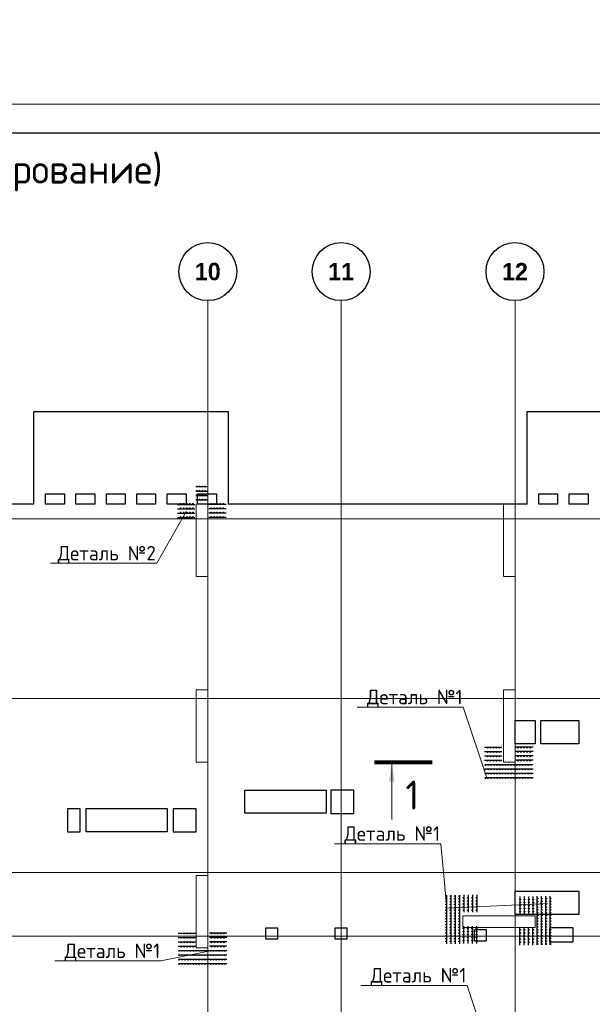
# Model space of a CAD drawing. Header units: millimetres. Extents: x -42044588 to 856694, y -806701 to 941911.
# Tile 503 of 656: x 226284 to 236163, y -376915 to -359939. Entities that reach past the tile are written whole.
import ezdxf
from ezdxf import colors
from ezdxf.entities.mleader import LeaderData, LeaderLine
from ezdxf.math import Vec2, Vec3

# ---------------------------------------------------------------- set-up
doc = ezdxf.new("R2010")
doc.units = ezdxf.units.MM
for name, pattern in [('______5', [1100, 800, -100, 100, -100]), ('DASHED', [7, 5, -2, 0]), ('осевая', [50.8, 31.75, -6.35, 6.35, -6.35])]:
    doc.linetypes.add(name, pattern=pattern)
doc.layers.add('0 @ 100', color=7, linetype='Continuous')
doc.layers.add('ТОЛСТЫЕ_ОСНОВНЫЕ', color=6, linetype='Continuous')
doc.layers.add('Колонна_ бетон', color=7, linetype='Continuous', lineweight=50, true_color=0xb4b496)
for name, color, linetype, lineweight in [('Оси', 40, '______5', 18), ('осн.сетка', 4, 'Continuous', 60), ('Перекрытие ж_бетон', 1, 'Continuous', 30), ('подоснова', 151, 'Continuous', 5), ('размер', 1, 'Continuous', 25), ('РАЗМЕРЫ', 1, 'Continuous', 9), ('ТОНКИЕ', 7, 'Continuous', 9), ('Узлы', 7, 'Continuous', 0)]:
    doc.layers.add(name, color=color, linetype=linetype, lineweight=lineweight)
doc.styles.add('Century Gothic', font='GOTHIC.TTF')
doc.styles.add('GOST-2.304_Type-B', font='GOST_Common.ttf')
doc.styles.add('ГОСТ', font='GOST_Common.ttf')

# ---------------------------------------------------------------- blocks, each defined once
blk = doc.blocks.new('NSY101')
at = {"color": 0, "linetype": 'ByBlock', "lineweight": -2}
blk.add_circle((0, 0), 50, dxfattribs=at)
blk = doc.blocks.new('СЛОЖНЫЙ_ОБЪЕКТ_17')
at = {"layer": 'Оси', "color": 16, "linetype": 'Continuous', "lineweight": 25, "transparency": 33554687, "xscale": 9.999999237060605, "yscale": 9.999999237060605, "zscale": 9.999999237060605}
blk.add_blockref('NSY101', (36213, -989), dxfattribs=at)
at = {"layer": 'Оси', "color": 16, "linetype": 'Continuous', "lineweight": 25, "transparency": 33554687, "insert": (36213, -989), "char_height": 300, "width": 620, "attachment_point": 5, "style": 'Century Gothic'}
blk.add_mtext('\\A1;{\\fCentury Gothic|i0|b1;\\H300.000000;\\W1.000000;\\C16;10}\\P', dxfattribs=at)
blk = doc.blocks.new('СЛОЖНЫЙ_ОБЪЕКТ_18')
at = {"layer": 'Оси', "color": 16, "linetype": 'Continuous', "lineweight": 25, "transparency": 33554687, "xscale": 9.999999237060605, "yscale": 9.999999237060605, "zscale": 9.999999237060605}
blk.add_blockref('NSY101', (38513, -989), dxfattribs=at)
at = {"layer": 'Оси', "color": 16, "linetype": 'Continuous', "lineweight": 25, "transparency": 33554687, "insert": (38513, -989), "char_height": 300, "width": 620, "attachment_point": 5, "style": 'Century Gothic'}
blk.add_mtext('\\A1;{\\fCentury Gothic|i0|b1;\\H300.000000;\\W1.000000;\\C16;11}\\P', dxfattribs=at)
blk = doc.blocks.new('СЛОЖНЫЙ_ОБЪЕКТ_19')
at = {"layer": 'Оси', "color": 16, "linetype": 'Continuous', "lineweight": 25, "transparency": 33554687, "xscale": 9.999999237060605, "yscale": 9.999999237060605, "zscale": 9.999999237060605}
blk.add_blockref('NSY101', (41513, -989), dxfattribs=at)
at = {"layer": 'Оси', "color": 16, "linetype": 'Continuous', "lineweight": 25, "transparency": 33554687, "insert": (41513, -989), "char_height": 300, "width": 620, "attachment_point": 5, "style": 'Century Gothic'}
blk.add_mtext('\\A1;{\\fCentury Gothic|i0|b1;\\H300.000000;\\W1.000000;\\C16;12}\\P', dxfattribs=at)
blk = doc.blocks.new('оси блок 2')
at = {"layer": 'Оси', "color": 16, "linetype": 'осевая', "lineweight": 0, "ltscale": 0.25, "transparency": 33554687}
for p, q in [((-54204.7, -322543), (-54204.7, -347914.1)), ((-51904.7, -322543), (-51904.7, -347914.1)), ((-48904.7, -322543), (-48904.7, -347914.1)), ((-89822.3, -326301.3), (-37238.5, -326301.3)), ((-89822.3, -329401.3), (-37238.5, -329401.3)), ((-89822.3, -332401.3), (-37238.5, -332401.3)), ((-89822.3, -333501.3), (-37238.5, -333501.3))]:
    blk.add_line(p, q, dxfattribs=at)
at = {"layer": 'Оси', "color": 16, "linetype": 'Continuous', "lineweight": 25, "transparency": 33554687}
for name in ['СЛОЖНЫЙ_ОБЪЕКТ_17', 'СЛОЖНЫЙ_ОБЪЕКТ_18', 'СЛОЖНЫЙ_ОБЪЕКТ_19']:
    blk.add_blockref(name, (-90418.2, -321053.5), dxfattribs=at)
blk = doc.blocks.new('подложка стн 1-го этажа')
at = {"layer": 'Колонна_ бетон', "color": 252, "linetype": 'DASHED', "lineweight": 0, "ltscale": 0.5, "true_color": 0x939598, "transparency": 33554687}
for p, q in [((39544, 23162, -200), (39344, 23162, -200)), ((39344, 23162, -200), (39344, 23162, -200)), ((39344, 21912, -200), (39344, 23162, -200)), ((39544, 23162, -200), (39544, 23162, -200)), ((39544, 23162, -200), (39544, 21912, -200)), ((44644, 23162, -200), (44644, 23162, -200)), ((44644, 23162, -200), (44844, 23162, -200)), ((44644, 23162, -200), (44644, 21912, -200)), ((44844, 23162, -200), (44844, 23162, -200)), ((44844, 21912, -200), (44844, 23162, -200)), ((39344, 21912, -200), (39544, 21912, -200)), ((39344, 21912, -200), (39344, 21912, -200)), ((39544, 21912, -200), (39544, 21912, -200)), ((44844, 21912, -200), (44644, 21912, -200)), ((44644, 21912, -200), (44644, 21912, -200)), ((44844, 21912, -200), (44844, 21912, -200)), ((39344, 19962, -200), (39344, 19962, -200)), ((39544, 19962, -200), (39344, 19962, -200)), ((39344, 18712, -200), (39344, 19962, -200)), ((39544, 19962, -200), (39544, 19962, -200)), ((39544, 19962, -200), (39544, 18712, -200)), ((43944, 19062, -200), (43944, 19262, -200)), ((43944, 19262, -200), (43944, 19262, -200)), ((45194, 19262, -200), (43944, 19262, -200)), ((45194, 19262, -200), (45194, 19262, -200)), ((45194, 19262, -200), (45194, 19062, -200)), ((43944, 19062, -200), (43944, 19062, -200)), ((45194, 19062, -200), (43944, 19062, -200)), ((45194, 19062, -200), (45194, 19062, -200)), ((39344, 18712, -200), (39344, 18712, -200)), ((39544, 18712, -200), (39344, 18712, -200)), ((39544, 18712, -200), (39544, 18712, -200))]:
    blk.add_line(p, q, dxfattribs=at)
at = {"layer": 'Колонна_ бетон', "color": 252, "linetype": 'DASHED', "lineweight": 0, "ltscale": 0.5, "true_color": 0x939598, "transparency": 33554687, "elevation": -560}
for points in [[(39344, 26362), (39544, 26362), (39544, 25112), (39344, 25112)], [(44644, 26362), (44844, 26362), (44844, 25112), (44644, 25112)]]:
    blk.add_lwpolyline(points, close=True, dxfattribs=at)
blk = doc.blocks.new('цукцкц')
at = {"layer": 'Перекрытие ж_бетон'}
for points in [[(-254816, -598129), (-254816, -597909), (-255216, -597909), (-255216, -598129)], [(-254816, -599729), (-255216, -599729), (-255216, -600129), (-254816, -600129)], [(-254496, -602449), (-254896, -602449), (-254896, -602849), (-254496, -602849)], [(-253296, -605979), (-253696, -605979), (-253696, -605629), (-253296, -605629)]]:
    blk.add_lwpolyline(points, close=True, dxfattribs=at)
at = {"layer": 'Перекрытие ж_бетон', "ltscale": 100}
for points in [[(-257066, -601530), (-257066, -601330), (-256866, -601330), (-256866, -601530)], [(-256896, -605129), (-257096, -605129), (-257096, -604929), (-256896, -604929)]]:
    blk.add_lwpolyline(points, close=True, dxfattribs=at)
at = {"layer": 'Перекрытие ж_бетон', "ltscale": 100, "elevation": 4500}
blk.add_lwpolyline([(-257066, -602729), (-257066, -602529), (-256866, -602529), (-256866, -602729)], close=True, dxfattribs=at)
blk = doc.blocks.new('отв +6900')
at = {"layer": 'Перекрытие ж_бетон', "color": 1}
for points in [[(-228613, -172099), (-228613, -171699), (-227963, -171699), (-227963, -172099)], [(-233721, -173299), (-233721, -172899), (-232321, -172899), (-232321, -173299)], [(-236461, -173619), (-236461, -173219), (-235061, -173219), (-235061, -173619)], [(-229061, -175044), (-229061, -174644), (-227961, -174644), (-227961, -175044)], [(-228061, -175519), (-228461, -175519), (-228461, -175269), (-228061, -175269)]]:
    blk.add_lwpolyline(points, close=True, dxfattribs=at)
at = {"color": 1, "rotation": 90}
blk.add_blockref('цукцкц', (-834690, 81595), dxfattribs=at)
blk = doc.blocks.new('деталь 1')
at = {"layer": 'осн.сетка', "color": 3, "lineweight": 25, "ltscale": 100}
for points in [[(263119, 23421), (263119, 20072)], [(263419, 23421), (263419, 20072)], [(263719, 23421), (263719, 20072)], [(264019, 23421), (264019, 20072)], [(264319, 23444), (264319, 22244)], [(264619, 23444), (264619, 22244)], [(264919, 23444), (264919, 22244)], [(265219, 23444), (265219, 22244)], [(264319, 20081), (264319, 21281)], [(264619, 20081), (264619, 21281)], [(264919, 20081), (264919, 21281)], [(265219, 20081), (265219, 21281)]]:
    blk.add_lwpolyline(points, dxfattribs=at)
at = {"layer": 'размер', "lineweight": 25, "ltscale": 2}
for centre, radius in [((263087, 23363), 25.2), ((263087, 23167), 25.2), ((263387, 23363), 25.2), ((263387, 23167), 25.2), ((263687, 23363), 25.2), ((263687, 23167), 25.2), ((263987, 23363), 25.2), ((263987, 23167), 25.2), ((264285, 23234), 27), ((264585, 23234), 27), ((264885, 23234), 27), ((265185, 23234), 27), ((263087, 22971), 25.2), ((263087, 22775), 25.2), ((263087, 22579), 25.2), ((263387, 22971), 25.2), ((263387, 22775), 25.2), ((263387, 22579), 25.2), ((263687, 22971), 25.2), ((263687, 22775), 25.2), ((263687, 22579), 25.2), ((263987, 22971), 25.2), ((263987, 22775), 25.2), ((263987, 22579), 25.2), ((264285, 23024), 27), ((264285, 22814), 27), ((264285, 22604), 27), ((264285, 22394), 27), ((264585, 23024), 27), ((264585, 22814), 27), ((264585, 22604), 27), ((264585, 22394), 27), ((264885, 23024), 27), ((264885, 22814), 27), ((264885, 22604), 27), ((264885, 22394), 27), ((265185, 23024), 27), ((265185, 22814), 27), ((265185, 22604), 27), ((265185, 22394), 27), ((263087, 22383), 25.2), ((263087, 22187), 25.2), ((263087, 21991), 25.2), ((263087, 21795), 25.2), ((263387, 22383), 25.2), ((263387, 22187), 25.2), ((263387, 21991), 25.2), ((263387, 21795), 25.2), ((263687, 22383), 25.2), ((263687, 22187), 25.2), ((263687, 21991), 25.2), ((263687, 21795), 25.2), ((263987, 22383), 25.2), ((263987, 22187), 25.2), ((263987, 21991), 25.2), ((263987, 21795), 25.2), ((263087, 21599), 25.2), ((263087, 21403), 25.2), ((263087, 21207), 25.2), ((263387, 21599), 25.2), ((263387, 21403), 25.2), ((263387, 21207), 25.2), ((263687, 21599), 25.2), ((263687, 21403), 25.2), ((263687, 21207), 25.2), ((263987, 21599), 25.2), ((263987, 21403), 25.2), ((263987, 21207), 25.2), ((264285, 21131), 27), ((264585, 21131), 27), ((264885, 21131), 27), ((265185, 21131), 27), ((263087, 21011), 25.2), ((263087, 20815), 25.2), ((263087, 20619), 25.2), ((263087, 20423), 25.2), ((263387, 21011), 25.2), ((263387, 20815), 25.2), ((263387, 20619), 25.2), ((263387, 20423), 25.2), ((263687, 21011), 25.2), ((263687, 20815), 25.2), ((263687, 20619), 25.2), ((263687, 20423), 25.2), ((263987, 21011), 25.2), ((263987, 20815), 25.2), ((263987, 20619), 25.2), ((263987, 20423), 25.2), ((264285, 20921), 27), ((264285, 20711), 27), ((264285, 20501), 27), ((264585, 20921), 27), ((264585, 20711), 27), ((264585, 20501), 27), ((264885, 20921), 27), ((264885, 20711), 27), ((264885, 20501), 27), ((265185, 20921), 27), ((265185, 20711), 27), ((265185, 20501), 27), ((263087, 20227), 25.2), ((263387, 20227), 25.2), ((263687, 20227), 25.2), ((263987, 20227), 25.2), ((264285, 20291), 27), ((264585, 20291), 27), ((264885, 20291), 27), ((265185, 20291), 27)]:
    blk.add_circle(centre, radius, dxfattribs=at)
blk = doc.blocks.new('_None')
blk = doc.blocks.new('*U6686')
at = {"layer": 'ТОЛСТЫЕ_ОСНОВНЫЕ', "color": 6}
blk.add_lwpolyline([(20, 5), (886, 5), (886, 415), (20, 415)], close=True, dxfattribs=at)
at = {"layer": 'ТОНКИЕ'}
blk.add_lwpolyline([(0, 0), (891, 0), (891, 420), (0, 420)], close=True, dxfattribs=at)

msp = doc.modelspace()

# ---------------------------------------------------------------- linework, layer by layer
at = {"layer": 'осн.сетка', "color": 3, "lineweight": 25, "ltscale": 100}
for points in [[(229525.69, -367995.613), (229325.69, -367995.613)], [(229525.69, -368070.613), (229325.69, -368070.613)], [(229525.69, -368145.613), (229325.69, -368145.613)], [(229008.652, -368295.613), (229308.652, -368295.613)], [(229008.652, -368370.613), (229308.652, -368370.613)], [(229525.69, -368220.613), (229325.69, -368220.613)], [(229849.264, -368295.613), (229549.264, -368295.613)], [(229849.264, -368370.613), (229549.264, -368370.613)], [(229008.652, -368445.613), (229308.652, -368445.613)], [(229008.652, -368520.613), (229308.652, -368520.613)], [(229849.264, -368445.613), (229549.264, -368445.613)], [(229849.264, -368520.613), (229549.264, -368520.613)]]:
    msp.add_lwpolyline(points, dxfattribs=at)
at = {"layer": 'Перекрытие ж_бетон'}
for p, q in [((226529.671, -366691.944), (229879.671, -366691.944)), ((226529.671, -368291.943), (226529.671, -366691.944)), ((229879.671, -366691.944), (229879.671, -368291.943)), ((235039.671, -366691.944), (238389.671, -366691.944)), ((235039.671, -368291.943), (235039.671, -366691.944))]:
    msp.add_line(p, q, dxfattribs=at)
for points, elevation in [([(227054.738, -368291.943), (226729.738, -368291.943), (226729.738, -368111.943), (227054.738, -368111.943)], -0.053), ([(227579.644, -368291.943), (227254.644, -368291.943), (227254.644, -368111.943), (227579.644, -368111.943)], 0.018), ([(228104.711, -368291.943), (227779.711, -368291.943), (227779.711, -368111.943), (228104.711, -368111.943)], -0.053), ([(228629.617, -368291.943), (228304.617, -368291.943), (228304.617, -368111.943), (228629.617, -368111.943)], 0.053), ([(229154.604, -368291.943), (228829.604, -368291.943), (228829.604, -368111.943), (229154.604, -368111.943)], 0.071), ([(229679.591, -368291.943), (229354.591, -368291.943), (229354.591, -368111.943), (229679.591, -368111.943)], 0.089), ([(235564.738, -368291.943), (235239.738, -368291.943), (235239.738, -368111.943), (235564.738, -368111.943)], -0.053), ([(236089.644, -368291.943), (235764.644, -368291.943), (235764.644, -368111.943), (236089.644, -368111.943)], 0.018)]:
    msp.add_lwpolyline(points, close=True, dxfattribs=dict(at, elevation=elevation))
for points in [[(226529.671, -368291.943), (218239.671, -368291.943)], [(235039.671, -368291.943), (235029.671, -368291.943), (235029.671, -368291.943), (231679.671, -368291.943), (231679.671, -368291.943), (229879.671, -368291.943)]]:
    msp.add_lwpolyline(points, dxfattribs=at)
at = {"layer": 'размер', "lineweight": 25, "ltscale": 2}
for centre, radius in [((229338.954, -367987.77), 6.3), ((229387.954, -367987.77), 6.3), ((229436.954, -367987.77), 6.3), ((229485.954, -367987.77), 6.3), ((229338.954, -368062.77), 6.3), ((229338.954, -368137.77), 6.3), ((229338.954, -368212.77), 6.3), ((229387.954, -368062.77), 6.3), ((229387.954, -368137.77), 6.3), ((229387.954, -368212.77), 6.3), ((229436.954, -368062.77), 6.3), ((229436.954, -368137.77), 6.3), ((229436.954, -368212.77), 6.3), ((229485.954, -368062.77), 6.3), ((229485.954, -368137.77), 6.3), ((229485.954, -368212.77), 6.3), ((229061.152, -368287.21), 6.75), ((229061.152, -368362.21), 6.75), ((229113.652, -368287.21), 6.75), ((229113.652, -368362.21), 6.75), ((229166.152, -368287.21), 6.75), ((229166.152, -368362.21), 6.75), ((229218.652, -368287.21), 6.75), ((229218.652, -368362.21), 6.75), ((229271.152, -368287.21), 6.75), ((229271.152, -368362.21), 6.75), ((229586.764, -368287.21), 6.75), ((229586.764, -368362.21), 6.75), ((229639.264, -368287.21), 6.75), ((229639.264, -368362.21), 6.75), ((229691.764, -368287.21), 6.75), ((229691.764, -368362.21), 6.75), ((229744.264, -368287.21), 6.75), ((229744.264, -368362.21), 6.75), ((229796.764, -368287.21), 6.75), ((229796.764, -368362.21), 6.75), ((229061.152, -368437.21), 6.75), ((229061.152, -368512.21), 6.75), ((229113.652, -368437.21), 6.75), ((229113.652, -368512.21), 6.75), ((229166.152, -368437.21), 6.75), ((229166.152, -368512.21), 6.75), ((229218.652, -368437.21), 6.75), ((229218.652, -368512.21), 6.75), ((229271.152, -368437.21), 6.75), ((229271.152, -368512.21), 6.75), ((229586.764, -368437.21), 6.75), ((229586.764, -368512.21), 6.75), ((229639.264, -368437.21), 6.75), ((229639.264, -368512.21), 6.75), ((229691.764, -368437.21), 6.75), ((229691.764, -368512.21), 6.75), ((229744.264, -368437.21), 6.75), ((229744.264, -368512.21), 6.75), ((229796.764, -368437.21), 6.75), ((229796.764, -368512.21), 6.75)]:
    msp.add_circle(centre, radius, dxfattribs=at)
at = {"layer": 'Узлы', "color": 1, "linetype": 'Continuous', "lineweight": 0}
msp.add_line((232704.11, -372777.049, 2940), (232704.11, -373727.049, 2940), dxfattribs=at)
at = {"layer": 'Узлы', "color": 1, "linetype": 'Continuous', "lineweight": 0, "const_width": 70, "elevation": 2940}
msp.add_lwpolyline([(232404.11, -372742.049), (233404.11, -372742.049)], dxfattribs=at)
at = {"layer": 'Узлы', "color": 1, "linetype": 'Continuous', "lineweight": 0}
msp.add_solid([(232704.11, -372777.049, 2940), (232653.832, -373077.499, 2940), (232754.388, -373077.499, 2940)], dxfattribs=at)

# ---------------------------------------------------------------- block references
at = {"xscale": 100, "yscale": 100, "zscale": 100}
msp.add_blockref('*U6686', (188743.705, -403393.631), dxfattribs=at)
for name, p in [('подложка стн 1-го этажа', (189985.748, -394653.737, 560)), ('отв +6900', (463890.719, -200322.845))]:
    msp.add_blockref(name, p)
at = {"layer": 'РАЗМЕРЫ'}
msp.add_blockref('оси блок 2', (283734.389, -42240.621), dxfattribs=at)
at = {"layer": 'РАЗМЕРЫ', "color": 1, "xscale": 0.25, "yscale": 0.25, "zscale": 0.25}
for p, rotation in [((240162.074, -438786.203), 89.99999999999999), ((301215.42, -370034.315), 180), ((234877.524, -441991.857), 89.99999999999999)]:
    msp.add_blockref('деталь 1', p, dxfattribs=dict(at, rotation=rotation))
msp.add_blockref('деталь 1', (167868.263, -380889.289), dxfattribs=at)

# ---------------------------------------------------------------- texts
at = {"layer": '0 @ 100', "char_height": 300, "width": 18500, "attachment_point": 1, "style": 'ГОСТ'}
for s, insert in [('\\pi-900,l900,t900;{\\C7;1.^IАрмирование монолитной плиты  состоит из основного армирования ∅10 А500С с шагом  200х200мм  в нижней зоне, основного армирования ∅10 А500С с шагом  200х200мм  в  верхней зоне и дополнительного армирования, указанного на схемах армирования.\\P2.^IАрмирование плиты предусмотрено отдельными  стержнями заводской длины по осям Х и Y. При недостатке заводской длины стержней для армирования плиты, стыки стержней осуществлять внахлестку без  сварки. Стыки арматуры внахлестку должны располагаться вразбежку (через шаг). См. деталь стыковки арматуры.\\P3.^IВерхнюю и нижнюю арматуру вязать вязальной проволокой через пересечение.  Стержни основной и дополнительной арматуры укладывать в соответствии с сечениями .\\P4.^IПо периметру плиты и у отверстий  у концов основной арматуры устанавливать П-образные элементы Ск1.\\P5.^IПозиции со знаком "*" укладываются с шагом 100 мм\\P6.^IДля фиксации в проектном положении стержней верхней сетки устанавливать фиксаторы Ф1 с шагом 600х600мм.\\P7.^IДиаметр оправки стержня при d<20мм - 5d, при d≥20мм - 8d\\P8.^IКаркасы поперечного армирования устанавливаются до начала устройство верхней сетки армирования.\\P9.^IОбрамления отверстий см. лист 8. В местах расположения отверстий осуществить прерывания основной и дополнительной сеток арматуры. Отверстия обрамляются двумя стержнями арматуры. Отверстия обрамляются двумя стержнями арматуры  см. узел обрамления отверстий лист 8, расход стали на обрамление учтен на листе 35.\\P10.^IПроемы размерами до 300х300 допускается выполнять по месту методом алмазного бурения.}', (162119.939, -338419.47)), ('\\pi-900,l900,t900;{\\C7;1.^IАрмирование монолитной плиты  состоит из основного армирования ∅10 А500С с шагом  200х200мм  в нижней зоне, основного армирования ∅10 А500С с шагом  200х200мм  в  верхней зоне и дополнительного армирования, указанного на схемах армирования.\\P2.^IАрмирование плиты предусмотрено отдельными  стержнями заводской длины по осям Х и Y. При недостатке заводской длины стержней для армирования плиты, стыки стержней осуществлять внахлестку без  сварки. Стыки арматуры внахлестку должны располагаться вразбежку (через шаг). См. деталь стыковки арматуры.\\P3.^IВерхнюю и нижнюю арматуру вязать вязальной проволокой через пересечение.  Стержни основной и дополнительной арматуры укладывать в соответствии с сечениями .\\P4.^IПо периметру плиты и у отверстий  у концов основной арматуры устанавливать П-образные элементы Ск1.\\P5.^IПозиции со знаком "*" укладываются с шагом 100 мм\\P6.^IДля фиксации в проектном положении стержней верхней сетки устанавливать фиксаторы Ф1 с шагом 600х600мм.\\P7.^IДиаметр оправки стержня при d<20мм - 5d, при d≥20мм - 8d\\P8.^IКаркасы поперечного армирования устанавливаются до начала устройство верхней сетки армирования.\\P9.^IОбрамления отверстий см. лист 8. В местах расположения отверстий осуществить прерывания основной и дополнительной сеток арматуры. Отверстия обрамляются двумя стержнями арматуры. Отверстия обрамляются двумя стержнями арматуры  см. узел обрамления отверстий лист 8, расход стали на обрамление учтен на листе 35.\\P10.^IПроемы размерами до 300х300 допускается выполнять по месту методом алмазного бурения.\\P11.^IСечения 3-3;4-4;5-5 см. лист 8.}', (-41855.904, -339329.867)), ('\\pi-900,l900,t900;{\\C7;1.^IАрмирование монолитной плиты  состоит из основного армирования ∅10 А500С с шагом  200х200мм  в нижней зоне, основного армирования ∅10 А500С с шагом  200х200мм  в  верхней зоне и дополнительного армирования, указанного на схемах армирования.\\P2.^IАрмирование плиты предусмотрено отдельными  стержнями заводской длины по осям Х и Y. При недостатке заводской длины стержней для армирования плиты, стыки стержней осуществлять внахлестку без  сварки. Стыки арматуры внахлестку должны располагаться вразбежку (через шаг). См. деталь стыковки арматуры.\\P3.^IВерхнюю и нижнюю арматуру вязать вязальной проволокой через пересечение.  Стержни основной и дополнительной арматуры укладывать в соответствии с сечениями .\\P4.^IПо периметру плиты и у отверстий  у концов основной арматуры устанавливать П-образные элементы Ск1.\\P5.^IПозиции со знаком "*" укладываются с шагом 100 мм\\P6.^IДля фиксации в проектном положении стержней верхней сетки устанавливать фиксаторы Ф1 с шагом 600х600мм.\\P7.^IДиаметр оправки стержня при d<20мм - 5d, при d≥20мм - 8d\\P8.^IКаркасы поперечного армирования устанавливаются до начала устройство верхней сетки армирования.\\P9.^IОбрамления отверстий см. лист 8. В местах расположения отверстий осуществить прерывания основной и дополнительной сеток арматуры. Отверстия обрамляются двумя стержнями арматуры. Отверстия обрамляются двумя стержнями арматуры  см. узел обрамления отверстий лист 8, расход стали на обрамление учтен на листе 35.\\P10.^IПроемы размерами до 300х300 допускается выполнять по месту методом алмазного бурения}', (64408.272, -339572.105))]:
    msp.add_mtext(s, dxfattribs=dict(at, insert=insert))
at = {"layer": 'Узлы', "color": 80, "linetype": 'Continuous', "lineweight": 0, "style": 'GOST-2.304_Type-B'}
msp.add_text('Плита на отм. +36,900 (поперечное армирование)', height=500, dxfattribs=at).set_placement((213667.313, -362765.08))
at = {"layer": 'Узлы', "color": 1, "linetype": 'Continuous', "lineweight": 0, "insert": (233056.03, -373308.625, 2940), "char_height": 500, "attachment_point": 5, "style": 'GOST-2.304_Type-B'}
msp.add_mtext_dynamic_manual_height_columns('1', width=723.87981, gutter_width=25, heights=[0], dxfattribs=at)

# ---------------------------------------------------------------- leaders
at = {"layer": 'подоснова', "color": 6, "ltscale": 0.3}
ml = msp.add_multileader_mtext('Standard', dxfattribs=at)
ml.set_content('Деталь №2', color=6, style='GOST-2.304_Type-B')
ml.set_leader_properties(color=256, linetype='ByLayer', lineweight=15)
ml.set_arrow_properties(name='NONE')
ml.build(insert=Vec2(0, 0))
ml.multileader.update_dxf_attribs({"text_left_attachment_type": 6, "text_right_attachment_type": 6, "dogleg_length": 0.1, "arrow_head_size": 18})
ctx = ml.context
ctx.base_point, ctx.char_height, ctx.arrow_head_size, ctx.landing_gap_size, ctx.plane_origin = Vec3(226923.737, -369311.985), 250, 18, 20, Vec3(223965.196, -358771.394)
ctx.left_attachment, ctx.right_attachment, ctx.text_align_type = 6, 6, 1
notes = []
notes.append((ctx, [(1, (1, 1, 0), (228649.443, -369311.985), (-1, 0), 0.1, [(0, [(229155.1, -368416.638)], 0, [])])]))
ctx.mtext.insert, ctx.mtext.alignment, ctx.mtext.flow_direction = Vec3(227786.54, -369011.985), 2, 5
at = {"layer": 'подоснова', "color": 5, "ltscale": 0.3}
ml = msp.add_multileader_mtext('Standard', dxfattribs=at)
ml.set_content('Деталь №1', color=5, style='GOST-2.304_Type-B')
ml.set_leader_properties(color=256, linetype='ByLayer', lineweight=15)
ml.set_arrow_properties(name='NONE')
ml.build(insert=Vec2(0, 0))
ml.multileader.update_dxf_attribs({"text_left_attachment_type": 6, "text_right_attachment_type": 6, "dogleg_length": 0.1, "arrow_head_size": 18})
ctx = ml.context
ctx.base_point, ctx.char_height, ctx.arrow_head_size, ctx.landing_gap_size, ctx.plane_origin = Vec3(232261.657, -371791.943), 250, 18, 20, Vec3(229368.424, -361002.558)
ctx.left_attachment, ctx.right_attachment, ctx.text_align_type = 6, 6, 1
notes.append((ctx, [(1, (1, 1, 0), (233937.363, -371791.943), (-1, 0), 0.1, [(1, [(234348.538, -373027.706)], 0, [])])]))
ctx.mtext.insert, ctx.mtext.alignment, ctx.mtext.flow_direction = Vec3(233099.46, -371491.943), 2, 5
ml = msp.add_multileader_mtext('Standard', dxfattribs=at)
ml.set_content('Деталь №1', color=5, style='GOST-2.304_Type-B')
ml.set_leader_properties(color=256, linetype='ByLayer', lineweight=15)
ml.set_arrow_properties(name='NONE')
ml.build(insert=Vec2(0, 0))
ml.multileader.update_dxf_attribs({"text_left_attachment_type": 6, "text_right_attachment_type": 6, "dogleg_length": 0.1, "arrow_head_size": 18})
ctx = ml.context
ctx.base_point, ctx.char_height, ctx.arrow_head_size, ctx.landing_gap_size, ctx.plane_origin = Vec3(231873.168, -374146.283), 250, 18, 20, Vec3(227620.054, -363093.848)
ctx.left_attachment, ctx.right_attachment, ctx.text_align_type = 6, 6, 1
notes.append((ctx, [(1, (1, 1, 0), (233548.874, -374146.283), (-1, 0), 0.1, [(0, [(235392.367, -375176.334), (233652.298, -375258.67)], 0, [])])]))
ctx.mtext.insert, ctx.mtext.alignment, ctx.mtext.flow_direction = Vec3(232710.971, -373846.283), 2, 5
ml = msp.add_multileader_mtext('Standard', dxfattribs=at)
ml.set_content('Деталь №1', color=5, style='GOST-2.304_Type-B')
ml.set_leader_properties(color=256, linetype='ByLayer', lineweight=15)
ml.set_arrow_properties(name='NONE')
ml.build(insert=Vec2(0, 0))
ml.multileader.update_dxf_attribs({"text_left_attachment_type": 6, "text_right_attachment_type": 6, "dogleg_length": 0.1, "arrow_head_size": 18})
ctx = ml.context
ctx.base_point, ctx.char_height, ctx.arrow_head_size, ctx.landing_gap_size, ctx.plane_origin = Vec3(227045.416, -376167.273), 250, 18, 20, Vec3(224152.183, -365377.889)
ctx.left_attachment, ctx.right_attachment, ctx.text_align_type = 6, 6, 1
notes.append((ctx, [(1, (1, 1, 0), (228721.122, -376167.273), (-1, 0), 0.1, [(1, [(229575.889, -375995.056)], 0, [])])]))
ctx.mtext.insert, ctx.mtext.alignment, ctx.mtext.flow_direction = Vec3(227883.219, -375867.273), 2, 5
ml = msp.add_multileader_mtext('Standard', dxfattribs=at)
ml.set_content('Деталь №1', color=5, style='GOST-2.304_Type-B')
ml.set_leader_properties(color=256, linetype='ByLayer', lineweight=15)
ml.set_arrow_properties(name='NONE')
ml.build(insert=Vec2(0, 0))
ml.multileader.update_dxf_attribs({"text_left_attachment_type": 6, "text_right_attachment_type": 6, "dogleg_length": 0.1, "arrow_head_size": 18})
ctx = ml.context
ctx.base_point, ctx.char_height, ctx.arrow_head_size, ctx.landing_gap_size, ctx.plane_origin = Vec3(232326.147, -376589.502), 250, 18, 20, Vec3(229432.913, -365800.118)
ctx.left_attachment, ctx.right_attachment, ctx.text_align_type = 6, 6, 1
notes.append((ctx, [(1, (1, 1, 0), (234001.853, -376589.502), (-1, 0), 0.1, [(1, [(234413.028, -377825.266)], 0, [])])]))
ctx.mtext.insert, ctx.mtext.alignment, ctx.mtext.flow_direction = Vec3(233163.95, -376289.502), 2, 5
for ctx, leaders in notes:
    for number, flags, end, landing, length, lines in leaders:
        leader = LeaderData()
        leader.index, (leader.has_last_leader_line, leader.has_dogleg_vector, leader.attachment_direction) = number, flags
        leader.last_leader_point, leader.dogleg_vector, leader.dogleg_length = Vec3(end), Vec3(landing), length
        for number, points, colour, breaks in lines:
            line = LeaderLine()
            line.index, line.vertices, line.color, line.breaks = number, Vec3.list(points), colors.encode_raw_color(colour), breaks
            leader.lines.append(line)
        ctx.leaders.append(leader)

doc.saveas('drawing.dxf')
